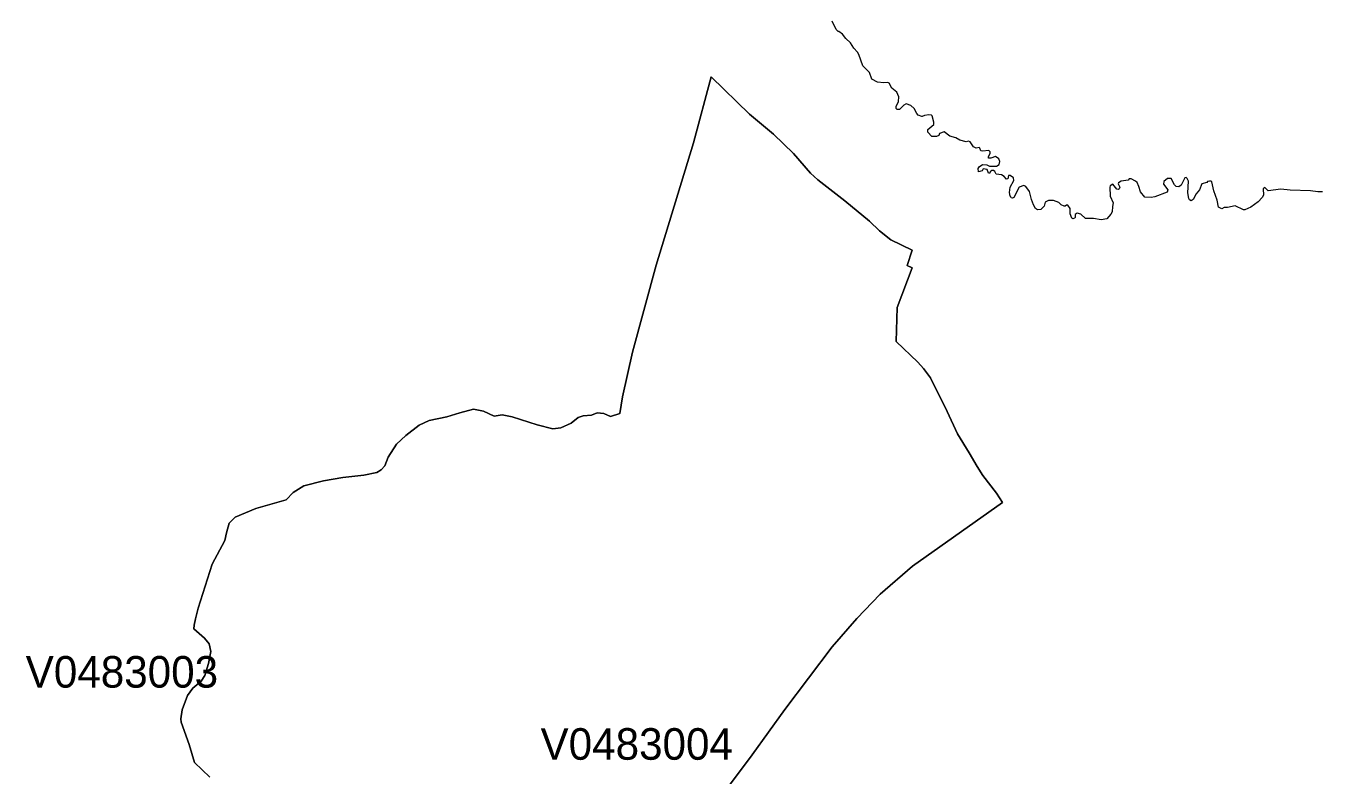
# Model space of a CAD drawing. Extents: x 369010 to 735936, y 6377141 to 6616555.
# Drawn here: x 394978 to 399077, y 6482389 to 6484762 of the extents above; entities that cross this region are included whole.
import ezdxf
from ezdxf.enums import TextEntityAlignment as Align

# ---------------------------------------------------------------- set-up
doc = ezdxf.new("R2010")
doc.units = 0
doc.header["$LTSCALE"] = 40
doc.layers.add('3', color=7, linetype='Continuous', lineweight=13)
doc.layers.add('4', color=7, linetype='Continuous')

msp = doc.modelspace()

# ---------------------------------------------------------------- linework, layer by layer
at = {"layer": '3'}
for points in [[(398009.65, 6484323.36), (398023.88, 6484321.71), (398032.33, 6484318.07), (398054.34, 6484317.74), (398062.61, 6484322.7), (398064.6, 6484332.8), (398061.62, 6484340.74), (398050.7, 6484347.86), (398035.97, 6484342.73), (398029.35, 6484343.39), (398029.02, 6484348.52), (398034.31, 6484357.79), (398033.98, 6484362.75), (398029.68, 6484367.22), (398009.65, 6484365.07), (398004.85, 6484366.23), (398001.54, 6484374.83), (397999.22, 6484376.49), (397990.29, 6484375.17), (397980.85, 6484378.48), (397970.92, 6484394.53), (397965.46, 6484396.52), (397957.85, 6484394.53), (397938.48, 6484399.83), (397925.41, 6484407.27), (397906.87, 6484412.24), (397888.17, 6484426.14), (397873.77, 6484420.84), (397871.12, 6484414.89), (397864.34, 6484411.58), (397849.77, 6484411.91), (397836.7, 6484425.15), (397836.37, 6484433.92), (397856.06, 6484449.97), (397856.06, 6484456.59), (397850.44, 6484477.61), (397848.45, 6484479.6), (397840.01, 6484480.26), (397826.6, 6484477.78), (397818.33, 6484475.13), (397817.34, 6484474.8), (397806.25, 6484479.1), (397801.61, 6484484.4), (397793.83, 6484500.12), (397782.91, 6484510.38), (397767.85, 6484515.02), (397760.24, 6484511.04), (397747.16, 6484496.98), (397739.22, 6484497.64), (397736.57, 6484500.45), (397736.57, 6484506.74), (397743.19, 6484522.46), (397744.51, 6484537.03), (397738.89, 6484551.76), (397722.17, 6484565.16), (397714.56, 6484580.39), (397709.43, 6484583.2), (397697.51, 6484581.88), (397676.82, 6484583.87), (397659.45, 6484592.8), (397651.67, 6484614.48), (397630.98, 6484635.5), (397617.74, 6484671.58), (397613.43, 6484679.2), (397602.02, 6484691.94), (397591.92, 6484708.66), (397577.02, 6484722.23), (397566.6, 6484735.63), (397555.01, 6484744.24), (397552.7, 6484744.24), (397546.24, 6484751.03), (397533, 6484777.34)], [(397021.76, 6482109.08), (397280.44, 6482453), (397383.05, 6482596.49), (397533.83, 6482794.6), (397611.45, 6482885.3), (397685.1, 6482961.76), (397787.71, 6483051.13), (398073.04, 6483251.89), (398054.5, 6483282.18), (398011.14, 6483337.46), (397992.77, 6483366.42), (397967.78, 6483409.95), (397931.04, 6483470.36), (397898.1, 6483540.2), (397844.98, 6483647.28), (397822.8, 6483676.9), (397804.92, 6483696.6), (397736.57, 6483762.47), (397739.22, 6483870.38), (397786.55, 6483995.33), (397770.83, 6484003.28), (397786.55, 6484051.94), (397719.69, 6484084.54), (397682.95, 6484113.34), (397651.34, 6484143.63), (397573.71, 6484208.17), (397488.48, 6484274.7), (397464.81, 6484295.89), (397410.86, 6484357.62), (397347.8, 6484419.52), (397271.5, 6484482.74), (397150.52, 6484601.24), (397093.92, 6484391.88), (396975.58, 6484003.61), (396900.94, 6483728.21), (396869.33, 6483587.37), (396860.23, 6483533.91), (396831.26, 6483524.64), (396810.24, 6483533.91), (396789.23, 6483536.56), (396770.85, 6483528.61), (396744.54, 6483527.29), (396728.82, 6483521.99), (396706.47, 6483503.62), (396674.03, 6483489.22), (396647.72, 6483485.25), (396599.06, 6483498.49), (396518.96, 6483523.48), (396487.35, 6483529.94), (396462.35, 6483526.13), (396428.26, 6483541.85), (396396.65, 6483548.47), (396353.29, 6483536.56), (396312.41, 6483523.48), (396255.97, 6483511.57), (396225.02, 6483497.5), (396182.82, 6483464.56), (396152.7, 6483436.92), (396126.38, 6483396.04), (396115.79, 6483368.4), (396104.04, 6483355.33), (396090.8, 6483347.39)], [(396518.96, 6483523.48), (396599.06, 6483498.49), (396647.72, 6483485.25), (396674.03, 6483489.22), (396706.47, 6483503.62), (396728.82, 6483521.99), (396744.54, 6483527.29), (396770.85, 6483528.61), (396789.23, 6483536.56), (396810.24, 6483533.91), (396831.26, 6483524.64), (396860.23, 6483533.91), (396869.33, 6483587.37), (396900.94, 6483728.21), (396975.58, 6484003.61), (397093.92, 6484391.88), (397150.52, 6484601.24), (397271.5, 6484482.74), (397347.8, 6484419.52), (397410.86, 6484357.62), (397464.81, 6484295.89), (397488.48, 6484274.7), (397573.71, 6484208.17), (397651.34, 6484143.63), (397682.95, 6484113.34), (397719.69, 6484084.54), (397786.55, 6484051.94), (397770.83, 6484003.28), (397786.55, 6483995.33), (397739.22, 6483870.38), (397736.57, 6483762.47), (397804.92, 6483696.6)], [(398662.73, 6484270.73), (398658.76, 6484279.01), (398655.45, 6484281.32), (398651.15, 6484280.33), (398639.06, 6484257.66), (398632.11, 6484252.03), (398623.67, 6484253.02), (398618.04, 6484258.32), (398607.78, 6484278.35), (398596.03, 6484279.01), (398584.28, 6484269.41), (398583.62, 6484260.64), (398597.03, 6484242.27), (398595.04, 6484234.98), (398555.65, 6484220.58), (398543.9, 6484218.27), (398524.87, 6484219.59), (398510.96, 6484235.98), (398505.83, 6484253.69), (398500.21, 6484265.77), (398495.24, 6484270.4), (398481.5, 6484278.01), (398474.22, 6484277.52), (398471.08, 6484273.21), (398449.56, 6484269.74), (398440.79, 6484264.94), (398439.8, 6484261.63), (398444.76, 6484250.71), (398443.44, 6484246.4), (398440.79, 6484244.25), (398435.33, 6484245.08), (398423.41, 6484260.97), (398414.81, 6484255.01), (398413.15, 6484251.37), (398414.81, 6484222.9), (398423.74, 6484201.22), (398421.43, 6484189.97), (398420.76, 6484172.59), (398416.79, 6484165.64), (398403.72, 6484150.91), (398385.68, 6484147.93), (398362.01, 6484152.23), (398336.69, 6484151.57), (398321.3, 6484165.47), (398310.37, 6484168.62), (398303.92, 6484164.48), (398303.59, 6484155.21), (398301.6, 6484152.89), (398296.64, 6484151.24), (398292.99, 6484152.89), (398288.03, 6484166.3), (398287.2, 6484183.51), (398280.58, 6484194.27), (398275.95, 6484194.27), (398271.98, 6484191.29), (398268.67, 6484191.29), (398259.23, 6484195.59), (398252.28, 6484202.21), (398235.23, 6484208.67), (398219.51, 6484209), (398208.92, 6484203.87), (398205.44, 6484190.63), (398194.85, 6484180.53), (398184.09, 6484179.54), (398178.13, 6484183.84), (398171.18, 6484195.26), (398164.73, 6484212.31), (398158.44, 6484237.96), (398147.52, 6484253.69), (398141.06, 6484256), (398126.33, 6484251.7), (398108.79, 6484218.6), (398105.31, 6484215.95), (398101.01, 6484216.94), (398100.02, 6484221.25), (398097.7, 6484222.24), (398095.38, 6484234.65), (398097.37, 6484251.7), (398109.12, 6484272.39), (398108.46, 6484280.66), (398097.7, 6484288.11), (398092.07, 6484288.11), (398090.09, 6484277.68), (398085.95, 6484276.36), (398078.34, 6484285.3), (398069.73, 6484289.77), (398053.34, 6484292.74), (398049.37, 6484300.69), (398044.57, 6484303.67), (398039.61, 6484303.67), (398034.64, 6484299.36), (398032.66, 6484295.39), (398029.35, 6484295.39), (398024.55, 6484307.14), (398012.3, 6484308.8), (398008.33, 6484303.34), (397997.24, 6484299.7), (397996.25, 6484310.78), (397999.22, 6484315.75), (398009.65, 6484323.36)], [(399086.92, 6484236.64), (399073.01, 6484235.98), (399049.35, 6484239.29), (398984.47, 6484241.93), (398954.84, 6484244.91), (398914.79, 6484239.62), (398904.37, 6484249.71), (398899.07, 6484245.91), (398900.06, 6484226.38), (398896.42, 6484218.93), (398884.01, 6484204.86), (398860.34, 6484187.65), (398840.98, 6484179.21), (398836.68, 6484179.21), (398811.02, 6484191.62), (398786.53, 6484186.49), (398775.77, 6484187.32), (398768.65, 6484182.35), (398758.06, 6484188.15), (398753.92, 6484209.66), (398743.5, 6484239.29), (398736.55, 6484268.08), (398734.23, 6484270.4), (398728.93, 6484270.73), (398722.81, 6484268.75), (398720.49, 6484265.77), (398705.43, 6484261.63), (398697.82, 6484243.26), (398687.39, 6484230.02), (398677.13, 6484212.48), (398671.17, 6484207.68), (398666.04, 6484210.65), (398663.72, 6484214.96), (398660.74, 6484233.33), (398662.73, 6484270.73)], [(397804.92, 6483696.6), (397822.8, 6483676.9), (397844.98, 6483647.28), (397898.1, 6483540.2), (397931.04, 6483470.36), (397967.78, 6483409.95), (397992.77, 6483366.42), (398011.14, 6483337.46), (398054.5, 6483282.18), (398073.04, 6483251.89), (397787.71, 6483051.13), (397685.1, 6482961.76), (397611.45, 6482885.3), (397533.83, 6482794.6), (397383.05, 6482596.49), (397280.44, 6482453), (397021.76, 6482109.08)], [(395561.52, 6482382.66), (395512.86, 6482428.67), (395495.65, 6482485.28), (395470.65, 6482556.44), (395469.33, 6482566.87), (395473.3, 6482595.83), (395490.52, 6482640.68), (395507.56, 6482664.35), (395533.88, 6482686.69), (395545.63, 6482703.91), (395557.38, 6482742.63), (395564, 6482780.7), (395558.7, 6482804.53), (395544.3, 6482822.9), (395510.04, 6482851.87), (395511.37, 6482863.62), (395515.34, 6482883.48), (395524.61, 6482917.57), (395568.96, 6483056.6), (395608.52, 6483131.73), (395613.82, 6483156.73), (395622.92, 6483187.01), (395641.29, 6483205.38), (395707.16, 6483233.02), (395803.15, 6483260.66), (395825.5, 6483284.33), (395859.42, 6483305.35), (395921.16, 6483321.07), (395983.06, 6483331.66), (396048.76, 6483339.44), (396090.8, 6483347.39), (396104.04, 6483355.33), (396115.79, 6483368.4), (396126.38, 6483396.04), (396152.7, 6483436.92), (396182.82, 6483464.56), (396225.02, 6483497.5), (396255.97, 6483511.57), (396312.41, 6483523.48), (396353.29, 6483536.56), (396396.65, 6483548.47), (396428.26, 6483541.85), (396462.35, 6483526.13), (396487.35, 6483529.94), (396518.96, 6483523.48)], [(396090.8, 6483347.39), (396048.76, 6483339.44), (395983.06, 6483331.66), (395921.16, 6483321.07), (395859.42, 6483305.35), (395825.5, 6483284.33), (395803.15, 6483260.66), (395707.16, 6483233.02), (395641.29, 6483205.38), (395622.92, 6483187.01), (395613.82, 6483156.73), (395608.52, 6483131.73), (395568.96, 6483056.6), (395524.61, 6482917.57), (395515.34, 6482883.48), (395511.37, 6482863.62), (395510.04, 6482851.87), (395544.3, 6482822.9), (395558.7, 6482804.53), (395564, 6482780.7), (395557.38, 6482742.63), (395545.63, 6482703.91), (395533.88, 6482686.69), (395507.56, 6482664.35), (395490.52, 6482640.68), (395473.3, 6482595.83), (395469.33, 6482566.87), (395470.65, 6482556.44), (395495.65, 6482485.28), (395512.86, 6482428.67), (395561.52, 6482382.66)]]:
    msp.add_lwpolyline(points, dxfattribs=at)

# ---------------------------------------------------------------- texts
at = {"layer": '4'}
for s, p in [('V0483003', (395282.5, 6482665.92)), ('V0483004', (396914.14, 6482437.46))]:
    msp.add_text(s, height=100, dxfattribs=at).set_placement(p, align=Align.CENTER)

doc.saveas('drawing.dxf')
